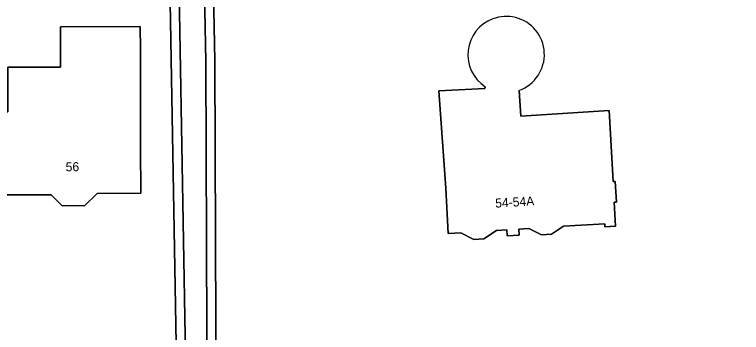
# Model space of a CAD drawing. Extents: x 161772 to 163126, y 383092 to 383917.
# Drawn here: x 161957.6 to 162037.7, y 383643.1 to 383678.2 of the extents above; entities that cross this region are included whole.
import ezdxf

# ---------------------------------------------------------------- set-up
doc = ezdxf.new("R2010")
doc.units = 0
for name, color, linetype in [('IMGEO_Erf', 7, 'Continuous'), ('IMGEO_Oever', 7, 'Continuous'), ('IMGEO_Pand', 7, 'Continuous'), ('IMGEO_Pand_nummerreeks', 7, 'Continuous'), ('IMGEO_Waterloop', 7, 'Continuous')]:
    doc.layers.add(name, color=color, linetype=linetype)

msp = doc.modelspace()

# ---------------------------------------------------------------- linework, layer by layer
at = {"layer": 'IMGEO_Erf'}
for points in [[(162041.396, 383734.683), (162000, 383725.952), (161991.898, 383724.243), (161987.578, 383723.129), (161987.509, 383723.299), (161986.229, 383723.031), (161986.384, 383721.999), (161987.189, 383722.025), (161987.202, 383721.623), (161987.856, 383721.645), (161988.079, 383714.758), (161979.94, 383714.494), (161980.18, 383707.076), (161978.844, 383707.033), (161979.131, 383699.377), (161979.655, 383673.111), (161979.782, 383634.174)], [(161962.04, 383631.69), (161970.407, 383630.116), (161970.75, 383631.808), (161974.399, 383631.16), (161974.379, 383631.052), (161974.723, 383630.989), (161975.575, 383630.833), (161975.565, 383631.408), (161974.241, 383706.883)], [(162023.105, 383667.629), (162023.554, 383659.789), (162023.774, 383659.802), (162023.905, 383657.524), (162023.648, 383657.509), (162023.798, 383654.878), (162022.632, 383654.811), (162022.614, 383655.122), (162018.07, 383654.861), (162016.73, 383653.982), (162015.623, 383653.919), (162014.238, 383654.616), (162013.147, 383654.553), (162013.186, 383653.88), (162011.859, 383653.804), (162011.821, 383654.464), (162010.675, 383654.398), (162009.268, 383653.474), (162008.183, 383653.412), (162006.732, 383654.143), (162005.365, 383654.064), (162005.079, 383659.056), (162004.33, 383669.805), (162009.383, 383670.079), (162009.445, 383670.262)], [(162013.186, 383669.861), (162013.368, 383667.006), (162023.105, 383667.629)]]:
    msp.add_lwpolyline(points, dxfattribs=at)
msp.add_lwpolyline([(161956.806, 383672.412), (161962.625, 383672.425), (161962.621, 383673.809), (161962.614, 383676.882), (161971.425, 383676.903), (161971.431, 383674.375), (161971.456, 383663.505), (161971.468, 383658.505), (161966.663, 383658.494), (161965.313, 383657.138), (161962.811, 383657.132), (161961.602, 383658.335), (161956.644, 383658.324), (161956.638, 383661.05), (161955.984, 383661.701), (161955.978, 383664.118), (161956.614, 383664.756), (161956.607, 383667.493), (161956.817, 383667.493)], close=True, dxfattribs=at)
for centre, radius, start, end in [((162011.726, 383673.797), 4.207, 110.09991, 237.1693), ((162011.792, 383673.601), 4.413, 77.29787, 110.03299), ((162011.739, 383673.818), 4.214, 290.08142, 75.95238)]:
    msp.add_arc(centre, radius, start, end, dxfattribs=at)
at = {"layer": 'IMGEO_Oever'}
for points in [[(161977.875, 383705.994), (161978.125, 383699.348), (161978.648, 383673.099), (161978.778, 383633.217), (161982.688, 383633.017), (161989.585, 383633.338), (161990.026, 383633.364), (161995.222, 383634.319), (161995.699, 383634.327), (162000.019, 383634.533), (162032.406, 383636.08), (162033.023, 383636.028), (162037.662, 383634.755), (162037.854, 383634.702), (162037.964, 383634.71), (162050.985, 383635.624), (162081.979, 383637.312), (162076.673, 383713.22), (162075.968, 383720.946), (162062.408, 383719.768), (162060.997, 383725.905), (162059.9, 383731.347), (162059.975, 383731.695), (162060.018, 383731.868)], [(161979.782, 383634.174), (161979.655, 383673.111), (161979.131, 383699.377), (161978.844, 383707.033), (161978.323, 383707.016), (161975.121, 383706.912), (161974.241, 383706.883), (161975.565, 383631.408)], [(161976.558, 383632.225), (161975.265, 383705.909)]]:
    msp.add_lwpolyline(points, dxfattribs=at)
at = {"layer": 'IMGEO_Pand'}
msp.add_lwpolyline([(161956.806, 383672.412), (161956.817, 383667.493), (161956.607, 383667.493), (161956.614, 383664.756), (161955.978, 383664.118), (161955.984, 383661.701), (161956.638, 383661.05), (161956.644, 383658.324), (161961.602, 383658.335), (161962.811, 383657.132), (161965.313, 383657.138), (161966.663, 383658.494), (161971.468, 383658.505), (161971.456, 383663.505), (161971.431, 383674.375), (161971.425, 383676.903), (161962.614, 383676.882), (161962.621, 383673.809), (161962.625, 383672.425)], close=True, dxfattribs=at)
msp.add_lwpolyline([(162009.445, 383670.262), (162009.383, 383670.079), (162004.33, 383669.805), (162005.079, 383659.056), (162005.365, 383654.064), (162006.732, 383654.143), (162008.183, 383653.412), (162009.268, 383653.474), (162010.675, 383654.398), (162011.821, 383654.464), (162011.859, 383653.804), (162013.186, 383653.88), (162013.147, 383654.553), (162014.238, 383654.616), (162015.623, 383653.919), (162016.73, 383653.982), (162018.07, 383654.861), (162022.614, 383655.122), (162022.632, 383654.811), (162023.798, 383654.878), (162023.648, 383657.509), (162023.905, 383657.524), (162023.774, 383659.802), (162023.554, 383659.789), (162023.105, 383667.629), (162013.368, 383667.006), (162013.186, 383669.861)], dxfattribs=at)
for centre, radius, start, end in [((162011.726, 383673.797), 4.207, 110.09991, 237.1693), ((162011.792, 383673.601), 4.413, 77.29787, 110.03299), ((162011.739, 383673.818), 4.214, 290.08142, 75.95238)]:
    msp.add_arc(centre, radius, start, end, dxfattribs=at)
at = {"layer": 'IMGEO_Waterloop'}
for points in [[(162060.018, 383731.868), (162059.975, 383731.695), (162059.9, 383731.347), (162060.997, 383725.905), (162062.408, 383719.768), (162075.968, 383720.946), (162076.673, 383713.22), (162081.979, 383637.312), (162050.985, 383635.624), (162037.964, 383634.71), (162037.854, 383634.702), (162037.662, 383634.755), (162033.023, 383636.028), (162032.406, 383636.08), (162000.019, 383634.533), (161995.699, 383634.327), (161995.222, 383634.319), (161990.026, 383633.364), (161989.585, 383633.338), (161982.688, 383633.017), (161978.778, 383633.217), (161978.648, 383673.099), (161978.125, 383699.348), (161977.875, 383705.994)], [(161975.265, 383705.909), (161976.558, 383632.225)]]:
    msp.add_lwpolyline(points, dxfattribs=at)

# ---------------------------------------------------------------- texts
at = {"layer": 'IMGEO_Pand_nummerreeks'}
for s, rotation, p in [('56', 0.69954, (161963.202, 383660.924)), ('54-54A', 3.50995, (162010.563, 383656.908))]:
    msp.add_text(s, height=1, rotation=rotation, dxfattribs=at).set_placement(p)

doc.saveas('drawing.dxf')
